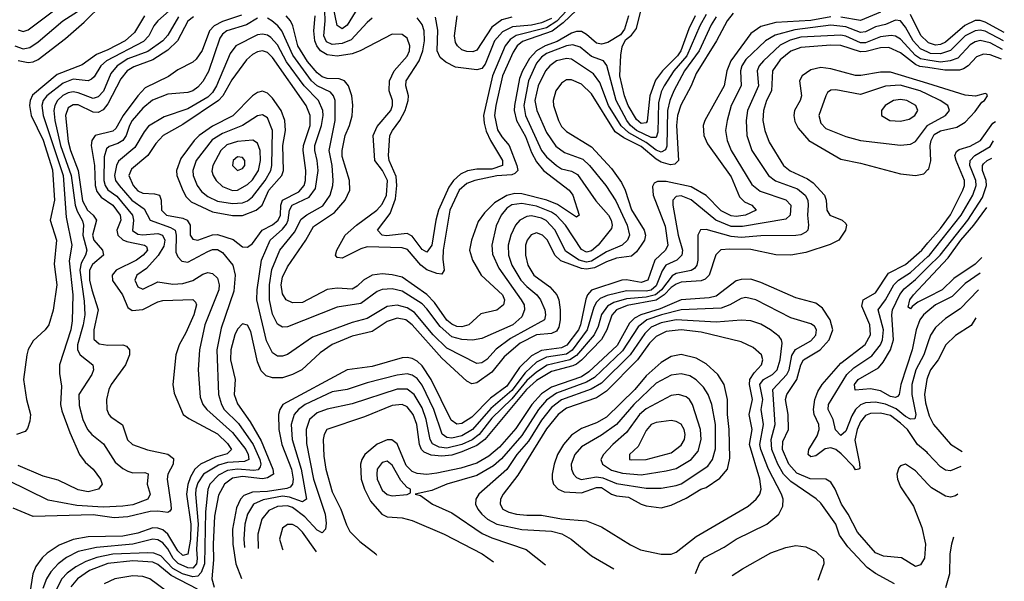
# Model space of a CAD drawing. Header units: inches. Extents: x 884549 to 1028252, y 526810 to 653624.
# Tile 664 of 1056: x 996356 to 1000306, y 560740 to 562995. Entities that reach past the tile are written whole.
import ezdxf

# ---------------------------------------------------------------- set-up
doc = ezdxf.new("R2010")
doc.units = ezdxf.units.IN
doc.header["$MEASUREMENT"] = 0
doc.layers.add('A9596', color=7, linetype='Continuous')
doc.layers.add('B0506', color=7, linetype='Continuous')

msp = doc.modelspace()

# ---------------------------------------------------------------- linework, layer by layer
at = {"layer": 'A9596', "color": 5}
for points, elevation in [([(997730, 563070.9), (997670, 562973.1), (997650, 562958.8), (997630, 562971.3), (997613.3, 563050)], 1840), ([(998588.5, 563071.5), (998511.3, 562988.7), (998470, 562962.7), (998347.9, 562932.1), (998324.2, 562915.8), (998303.2, 562890), (998252.8, 562770), (998217.2, 562610), (998219.1, 562579.1), (998227.4, 562547.4), (998244.6, 562510), (998292.9, 562430), (998293.6, 562410), (998250, 562395.2), (998190, 562394.7), (998152.2, 562387.8), (998124.7, 562375.3), (998095.9, 562350), (998077.5, 562322.5), (998035.7, 562230), (998025.1, 562190), (998010, 562089.8), (997990, 562061.8), (997970, 562072.9), (997930, 562126.5), (997910, 562137.1), (997827, 562127), (997809.8, 562130), (997791.3, 562150), (997842.8, 562217.2), (997864.2, 562275.8), (997869.1, 562330), (997866.1, 562366.1), (997838.1, 562430), (997835.4, 562450), (997841.4, 562530), (997851.1, 562550), (997881.6, 562590), (997902.1, 562630), (997915, 562670), (997916, 562690), (997905.5, 562730), (997906.2, 562750), (997958, 562830), (997973.6, 562870), (997980.2, 562910), (997978.1, 562950), (997970, 562976.3), (997950, 563002.6)], 1860), ([(996336.6, 562890), (996370, 562878.5), (996396.2, 562883.8), (996430, 562906.8), (996528.5, 562990), (996602.3, 563037.7)], 1840), ([(996350, 562831.6), (996390, 562823), (996410, 562825.8), (996430, 562835.7), (996539.8, 562920.2), (996614.7, 562985.3), (996690, 563059.5)], 1820), ([(996350, 562954.9), (996370, 562948.3), (996390, 562954.2), (996501.5, 563038.5)], 1860), ([(996955.3, 563030), (996910, 562990), (996893.8, 562970), (996873.6, 562930), (996852.4, 562907.6), (996703.4, 562830), (996680.7, 562810), (996654.4, 562765.6), (996644.1, 562755.9), (996630, 562749.9), (996570, 562755.8), (996530, 562740.7), (996464.7, 562690), (996449.8, 562670), (996444.1, 562650), (996449.3, 562610), (996530, 562370), (996542.2, 562202.2), (996564.4, 562090), (996553.7, 562026.3), (996569, 561890), (996566.2, 561786.2), (996560.4, 561750), (996515.8, 561610), (996514.9, 561574.9), (996523.3, 561523.3), (996518.8, 561450), (996524.2, 561424.2), (996557.2, 561337.2), (996595.7, 561250), (996618.2, 561218.2), (996650.8, 561190), (996679.8, 561150), (996686.7, 561130), (996672.4, 561110), (996630, 561100.2), (996590, 561107.2), (996510, 561146.2), (996450, 561163), (996350, 561205)], 1840), ([(998590, 563033.5), (998536.9, 562983.1), (998491.6, 562948.4), (998372.9, 562907.1), (998352.2, 562890), (998335.2, 562864.8), (998292.5, 562770), (998265.7, 562650), (998261.3, 562610), (998273, 562553), (998290, 562524.2), (998319.1, 562490), (998350.9, 562410), (998354.2, 562390), (998342.5, 562377.5), (998330, 562372), (998270, 562367.6), (998182.3, 562350), (998150, 562336.8), (998119.3, 562310), (998081, 562230), (998055, 562070), (998053.6, 562033.6), (998059, 561990), (998050, 561973.8), (998030, 561975.5), (997990, 561991), (997965.1, 562010), (997912.3, 562072.3), (997890, 562078.7), (997750, 562082.6), (997724.4, 562075.6), (997650, 562038.1), (997630, 562040.4), (997623.4, 562050), (997628.7, 562070), (997662.2, 562130), (997706.8, 562170), (997789.1, 562230.9), (997810, 562255.1), (997827.6, 562290), (997831.3, 562350), (997812, 562390), (997781, 562430), (997773.6, 562530), (997790, 562566.4), (997845.1, 562630), (997851.8, 562650), (997851.6, 562670), (997838.9, 562710), (997840.1, 562750), (997858.9, 562790), (997910, 562849.1), (997919.2, 562870), (997920.8, 562890), (997910, 562921.1), (997890, 562936.2), (997850, 562936.7), (997721.3, 562870), (997690, 562858.2), (997630, 562848.2), (997590, 562854), (997563.3, 562870), (997547.6, 562890), (997539.8, 562910), (997536.4, 562950), (997541.6, 563010)], 1880), ([(997770, 563001.3), (997750, 562984.3), (997685.3, 562914.7), (997650, 562899.6), (997610, 562894.9), (997586.2, 562906.2), (997576, 562930), (997581.3, 562990), (997579.8, 563030)], 1860), ([(999065.8, 563010), (999041, 562959), (999009.2, 562870), (998995.1, 562850), (998934.9, 562790), (998907.2, 562752.8), (998883.7, 562690), (998872.8, 562587.2), (998870, 562581), (998850, 562578.6), (998830, 562594.2), (998797.3, 562650), (998782.6, 562690), (998763.3, 562770), (998767.4, 562852.6), (998773.5, 562886.5), (998786.3, 562913.7), (998810, 562933.6), (998830, 562959.5), (998850, 563035.5)], 1920), ([(999810, 563024.9), (999730, 562992.2), (999650, 563005)], 2020), ([(996993.1, 563006.9), (996950, 562933.1), (996929.7, 562910), (996870, 562867.7), (996790, 562837.3), (996746.4, 562810), (996721.4, 562778.6), (996691.5, 562708.5), (996670, 562685.2), (996650, 562679.3), (996590, 562701.5), (996570, 562704.8), (996550, 562701.1), (996529.3, 562690.7), (996506.9, 562670), (996496.5, 562650), (996493.3, 562630), (996497, 562590), (996518.8, 562490), (996561.9, 562370), (996578.3, 562250), (996585.9, 562225.9), (996607.6, 562187.6), (996611.1, 562170), (996609, 562130), (996624.8, 562070), (996619.9, 562050), (996601.8, 562018.2), (996596.4, 561990), (996614.6, 561865.4), (996617, 561810), (996610.3, 561770), (996587.4, 561690), (996587.5, 561670), (996598.7, 561650), (996649.4, 561610), (996652, 561590), (996645, 561570), (996593.3, 561490), (996593.8, 561446.2), (996608.9, 561390), (996627.8, 561350), (996645, 561330), (996692, 561292), (996739.3, 561219.3), (996770, 561192.6), (996790, 561182.4), (996810, 561176.3), (996857.4, 561177.4), (996871.2, 561171.2), (996866.9, 561130), (996878.9, 561090), (996870.2, 561070), (996810, 561047.8), (996770, 561041.6), (996690, 561038), (996585.3, 561045.3), (996470, 561066), (996310, 561145.6)], 1860), ([(997053.4, 563006.6), (997030, 562989.2), (996988.5, 562910), (996950, 562872.7), (996890, 562833.4), (996814.1, 562805.9), (996787.2, 562790), (996762.2, 562757.8), (996710, 562656.6), (996690, 562633), (996670, 562623.1), (996650, 562624.3), (996590, 562652.8), (996570, 562653.8), (996550, 562640.7), (996540.1, 562610), (996550, 562506.4), (996559.1, 562470), (996589.9, 562390), (996607.6, 562267.6), (996627.2, 562230), (996650.8, 562210), (996664.4, 562190), (996647.7, 562130), (996653.3, 562110), (996688.6, 562070), (996692, 562050), (996647.6, 562012.4), (996635.4, 561990), (996636.4, 561950), (996644.9, 561910), (996670.6, 561830), (996653, 561750), (996653.1, 561713.1), (996674.3, 561694.3), (996710, 561688.2), (996769.5, 561689.5), (996784.7, 561684.7), (996796.9, 561670), (996796.8, 561650), (996780.9, 561610), (996722.7, 561530), (996713.3, 561510), (996704.3, 561470), (996705.5, 561430), (996712.8, 561410), (996721.2, 561401.2), (996767.9, 561367.9), (996788.5, 561308.5), (996807.9, 561290), (996867.9, 561267.9), (996950, 561250.4), (996973.3, 561233.3), (996971.5, 561210), (996950.8, 561170), (996947.7, 561150), (996962.2, 561050), (996963.2, 561030), (996958.2, 561021.8), (996950, 561016.8), (996910, 561022.3), (996878.8, 561021.2), (996790, 560999.4), (996734.7, 560994.7), (996650, 561007.5), (996410, 561000.4), (996330, 561034.3)], 1880), ([(996856.1, 563010), (996816.4, 562943.6), (996779.3, 562910), (996710, 562874), (996664.2, 562855.8), (996606.2, 562813.8), (996505.5, 562774.5), (996407.4, 562692.6), (996397.2, 562670), (996394.8, 562650), (996401.3, 562610), (996450, 562511.5), (996487.8, 562392.2), (996494.8, 562270), (996478.2, 562190), (996503, 562110), (996493.6, 562013.6), (996504.3, 561930), (996490, 561829.2), (996472.2, 561770), (996458, 561750), (996410, 561706.2), (996390, 561671.2), (996384.2, 561650), (996370.7, 561550.7), (996383.2, 561470), (996399, 561410), (996396.5, 561383.5), (996386.7, 561353.3), (996378, 561342), (996342.8, 561330)], 1820), ([(997246.2, 563013.8), (997170, 562988.3), (997136.2, 562970), (997116.8, 562950), (997088.2, 562871.8), (997063.3, 562836.7), (997050, 562824.7), (996990, 562793.9), (996952.5, 562767.5), (996859, 562721), (996830, 562689.6), (996770.8, 562610), (996741.9, 562558.1), (996730, 562547.3), (996658.9, 562530), (996645.3, 562510), (996643.1, 562490), (996655.5, 562410), (996659.1, 562330), (996665.4, 562305.4), (996682.1, 562282.1), (996730, 562251.1), (996758.8, 562210), (996761.4, 562190), (996746.1, 562150), (996749.2, 562130), (996770, 562111.2), (996785.1, 562105.1), (996856.5, 562090), (996863.9, 562083.9), (996868, 562070), (996851.6, 562050), (996824.1, 562030), (996743.1, 561990), (996726.5, 561970), (996727.5, 561947.5), (996768.2, 561890), (996790, 561839.4), (996807.4, 561827.4), (996850, 561831.7), (996910, 561862.7), (996930, 561867.4), (997050, 561871.2), (997060.7, 561860.7), (997064.5, 561850), (997054.7, 561810), (997022.6, 561737.4), (996996, 561690), (996981.9, 561650), (996970.7, 561530.7), (996975.4, 561495.4), (997011, 561410), (997033.9, 561393.9), (997150, 561333), (997190, 561293.9), (997206, 561270), (997188, 561252), (997141.6, 561238.4), (997080.9, 561210), (997058, 561190), (997040.7, 561159.3), (997030.5, 561129.5), (997025.4, 561090), (997042.5, 560970), (997041.5, 560910), (997030, 560849.9), (997010, 560843.7), (996990, 560862.1), (996950.8, 560930), (996930, 560947.1), (996910, 560954.1), (996890, 560954.5), (996830, 560933.6), (996770, 560921.3), (996630, 560918.5), (996570, 560907.8), (996514.1, 560885.9), (996466.4, 560853.6), (996445.8, 560834.2), (996420.8, 560799.2), (996409.1, 560770.9), (996389.4, 560650.6)], 1920), ([(997310, 563001.4), (997265.2, 562974.8), (997186.5, 562950), (997170, 562936.9), (997159.2, 562920.8), (997113.2, 562786.8), (997090, 562746.8), (997070, 562724.6), (997050.1, 562710), (997030, 562703.1), (996950, 562696.7), (996888.4, 562671.6), (996850, 562639.5), (996807.3, 562590), (996795.8, 562570), (996782.6, 562530), (996769.6, 562510.4), (996750, 562497.6), (996714.4, 562485.6), (996704, 562476), (996695, 562445), (996694, 562350), (996698.3, 562330), (996710, 562311.5), (996746.1, 562286.1), (996809, 562210), (996812.8, 562190), (996809, 562149), (996830, 562134.4), (996850, 562131.1), (996910, 562137.1), (996929.4, 562129.4), (996938.7, 562110), (996933.9, 562086.1), (996912, 562048), (996864.1, 561995.9), (996826.3, 561970), (996818.3, 561950), (996830, 561923), (996850, 561913), (996910, 561942.2), (996970, 561933.4), (997010, 561936.1), (997050, 561947.8), (997090, 561973.6), (997110, 561980.3), (997130, 561976.6), (997150, 561957.1), (997156.4, 561930), (997154.3, 561910), (997099.1, 561770), (997077.4, 561670), (997071.4, 561590), (997079.8, 561479.8), (997090.5, 561450), (997106.7, 561430), (997210, 561338.3), (997262.6, 561270), (997273, 561250), (997274.5, 561230), (997258.3, 561221.7), (997190, 561217.9), (997152.8, 561207.2), (997092.8, 561170), (997070, 561135.6), (997062.3, 561110), (997061.7, 561090), (997071.7, 560970), (997065.5, 560870), (997067.3, 560830), (997064.6, 560810), (997050, 560793.7), (997030, 560793.8), (996991.7, 560811.7), (996971.8, 560831.8), (996950, 560870.6), (996930, 560895.4), (996910, 560907.3), (996890, 560909.6), (996810.2, 560889.8), (996663.7, 560876.3), (996590, 560859.7), (996543.8, 560836.2), (996510, 560809.9), (996481, 560779), (996463.1, 560750), (996448.8, 560711.2)], 1940), ([(999150, 563006.6), (999130, 562974.1), (999082.2, 562870), (999023.2, 562790), (998981, 562710), (998964.4, 562670), (998955.5, 562630), (998952.9, 562487.1), (998947.3, 562472.7), (998930, 562463.5), (998910, 562471.3), (998870, 562502.4), (998800.5, 562540.5), (998769.3, 562569.3), (998718.9, 562650), (998682.9, 562742.9), (998657.8, 562777.8), (998570, 562836.2), (998550, 562839.6), (998509.6, 562830), (998482.7, 562810), (998465.4, 562790), (998436.2, 562730), (998422.9, 562670), (998430.1, 562630), (998470, 562542.1), (998507.5, 562487.5), (998542.3, 562462.3), (998615.1, 562435.1), (998642.1, 562410), (998707.8, 562330), (998747.4, 562267.4), (998793.8, 562170), (998801.9, 562130), (998794.8, 562110), (998772.5, 562090), (998710, 562063.4), (998650, 562025.2), (998630, 562021.6), (998600.1, 562030), (998545.9, 562065.9), (998504.2, 562150), (998468.7, 562188.7), (998450, 562198.2), (998410, 562207), (998390, 562204.3), (998362.9, 562190), (998345.8, 562170), (998326.6, 562130), (998316.3, 562090), (998317.3, 562050), (998330.7, 562010), (998366.9, 561950), (998390, 561923.7), (998430.5, 561890), (998446, 561870), (998462.6, 561830), (998466, 561810), (998462.1, 561790), (998324.7, 561715.3), (998267.7, 561672.3), (998230, 561630.3), (998210, 561616.9), (998190, 561614.2), (998070, 561676.2), (998015.4, 561730), (997939.5, 561819.5), (997910, 561838.6), (997870, 561848.7), (997830, 561844.2), (997750, 561795.2), (997690, 561779.4), (997530, 561721), (997430, 561650.4), (997410, 561644.1), (997390, 561644.3), (997370, 561657.9), (997345.5, 561705.5), (997307.9, 561870), (997308.5, 561910), (997325.6, 562030), (997361.2, 562110), (997410, 562153.5), (997426.1, 562173.9), (997433.4, 562190), (997438.3, 562230), (997448.4, 562250), (997517.6, 562282.4), (997542.8, 562317.2), (997553.9, 562390), (997550, 562430), (997539.8, 562470), (997540.5, 562490), (997567.3, 562570), (997573.3, 562610), (997571.8, 562630), (997554.1, 562670), (997496.9, 562730), (997426.4, 562826.4), (997390, 562893.7), (997363.2, 562923.2), (997350, 562932.4), (997330, 562937.5), (997310, 562934.3), (997223.5, 562890), (997200.6, 562859.4), (997145.6, 562730), (997130, 562702.8), (997110, 562684.2), (997030, 562637.5), (996935.3, 562604.7), (996872.6, 562567.4), (996854.6, 562545.4), (996817.8, 562482.2), (996752.5, 562427.5), (996743.5, 562410), (996736.7, 562370), (996740.6, 562350), (996754.6, 562330), (996805.7, 562270), (996855.3, 562235.3), (996878.9, 562190), (996960.9, 562160.9), (996979.3, 562150), (996984.1, 562130), (996982.3, 562062.3), (996990, 562042.6), (997005.9, 562025.9), (997030, 562021.2), (997110, 562065), (997130, 562072), (997150, 562071.9), (997170, 562059.8), (997211, 562010), (997220.9, 561970), (997215.2, 561904.8), (997163.6, 561756.4), (997147, 561670), (997153.5, 561490), (997165.2, 561450), (997176.8, 561430), (997233.8, 561373.8), (997292.7, 561290), (997318.8, 561230), (997323.5, 561210), (997320.7, 561199.3), (997312.6, 561187.4), (997295.3, 561184.7), (997230, 561191.2), (997190, 561185.6), (997153.4, 561166.6), (997118.8, 561130), (997110.8, 561109.2), (997101.2, 561018.7), (997097.4, 560810), (997084.5, 560775.5), (997070, 560761.5), (997050, 560758), (997008.6, 560770), (996970, 560791.3), (996922.5, 560842.5), (996893.8, 560853.8), (996870, 560855.2), (996730, 560849.6), (996664.7, 560835.3), (996620.6, 560819.4), (996581.4, 560798.6), (996546.8, 560773.2), (996525.4, 560750), (996492.4, 560687.6)], 1960), ([(999219.1, 563020.9), (999193.8, 562990), (999151.4, 562910), (999070, 562778.5), (999050.4, 562729.6), (999008, 562652), (998995.7, 562610), (998990.5, 562570), (998999.1, 562430), (998984.7, 562415.3), (998967.3, 562412.7), (998930, 562423.5), (998910, 562435.2), (998850, 562485.4), (998780.3, 562520.3), (998745.3, 562545.3), (998650, 562696.9), (998610, 562736.2), (998570, 562753.2), (998550, 562753), (998530, 562740.7), (998507.3, 562710), (998496.1, 562670), (998498, 562650), (998517.4, 562590), (998530, 562566.8), (998550, 562545.9), (998650, 562484.9), (998730, 562397.8), (998770, 562341.7), (998785.4, 562310), (998811.1, 562231.1), (998861, 562150), (998866.6, 562130), (998862.6, 562110), (998849.5, 562090), (998830, 562063.6), (998810, 562046.3), (998750, 562037), (998710, 562022.8), (998661.7, 561998.3), (998630, 561993.3), (998610, 561996.7), (998527.6, 562027.6), (998502.3, 562050), (998473.3, 562110), (998453.6, 562130), (998430, 562138.8), (998408.2, 562131.8), (998391.5, 562110), (998385.6, 562090), (998385.1, 562050), (998395, 562010), (998418.1, 561970), (998482.8, 561922.8), (998511.6, 561890), (998519.1, 561870), (998523.8, 561830), (998524.3, 561790), (998518.8, 561761.2), (998510, 561745), (998490, 561735), (998430, 561729.2), (998363.2, 561696.8), (998299.1, 561640.9), (998250, 561579.6), (998190, 561536.5), (998170, 561533.3), (998150, 561543.9), (998050, 561635.9), (997930, 561770.6), (997904.7, 561790), (997870, 561796.4), (997830, 561783.1), (997770, 561743.7), (997690, 561724.4), (997609.2, 561690.8), (997561.8, 561658.2), (997487.2, 561590), (997450.7, 561570), (997410, 561557.7), (997370, 561556.9), (997344.7, 561564.7), (997324.7, 561584.7), (997310, 561621.5), (997282.6, 561742.6), (997270, 561769.1), (997250, 561773.6), (997230, 561752), (997219, 561730), (997202.5, 561670), (997202.1, 561630), (997220.1, 561550), (997215.8, 561490), (997230, 561452.8), (997280.9, 561380.9), (997324.3, 561304.3), (997372, 561190), (997374.4, 561170), (997350, 561155.6), (997330, 561152.1), (997250, 561161), (997210, 561154.5), (997177.9, 561130), (997153.7, 561086.3), (997137.5, 561002.5), (997131.8, 560890), (997134, 560826), (997127.3, 560750), (997136.4, 560716.4)], 1980), ([(999610, 563006), (999530, 562991.3), (999390, 562984.2), (999330, 562967.4), (999290, 562939.1), (999209.8, 562830), (999193.3, 562790), (999182.7, 562730), (999104.7, 562590), (999097.7, 562570), (999101.3, 562530), (999116.1, 562496.1), (999210, 562364.7), (999243.6, 562283.6), (999264.2, 562264.2), (999293.4, 562250), (999311, 562230), (999267.9, 562210), (999230, 562205.2), (999210, 562207.3), (999170, 562227.2), (999109.6, 562289.6), (999050, 562324.7), (998950, 562345.9), (998914.6, 562345.4), (998901.6, 562338.4), (998894.2, 562325.8), (998897, 562290), (998945.6, 562165.6), (998955.8, 562090), (998947.3, 562070), (998903.9, 562030), (998875.5, 561950), (998850, 561939.3), (998790, 561950.2), (998771.2, 561948.8), (998650, 561909), (998633.7, 561890), (998627.1, 561872.9), (998606.3, 561770), (998597.9, 561750), (998551.2, 561688.8), (998530, 561677.2), (998450, 561666.5), (998410, 561646), (998361.7, 561598.3), (998310, 561523.9), (998245, 561475), (998170, 561399.8), (998130, 561373.3), (998110, 561371.2), (998087.1, 561387.1), (998006.4, 561550), (997970, 561605.9), (997950, 561623.6), (997930, 561634.2), (997910, 561638.3), (997890, 561637.1), (997770, 561602.8), (997670, 561589.9), (997411.5, 561450), (997399.4, 561430), (997394.4, 561410), (997395, 561350), (997407.9, 561290), (997445.9, 561190), (997452.4, 561150), (997450.3, 561129.7), (997441.3, 561118.7), (997427.3, 561112.7), (997350, 561100.9), (997290, 561098.7), (997254.8, 561085.2), (997241.2, 561070), (997225, 561035), (997209.1, 560950), (997210.5, 560890), (997222.8, 560810), (997245.6, 560751)], 2020), ([(1000000, 562864.2), (999970, 562877.6), (999940.9, 562910), (999910, 562965.6), (999890.3, 562990), (999870, 562992.6), (999830, 562975.5), (999790, 562966.2), (999750, 562946.8), (999730, 562943.8), (999670, 562965.8), (999610, 562973), (999465.9, 562954.1), (999387.2, 562932.8), (999348.8, 562910), (999270, 562834.7), (999252.8, 562810), (999248, 562790), (999250.4, 562730), (999211.1, 562650), (999194.3, 562590), (999188.4, 562550), (999194.3, 562510), (999210.8, 562470), (999293.1, 562333.1), (999327.3, 562307.3), (999430, 562271.7), (999450, 562250.2), (999447.3, 562210), (999430, 562193.7), (999255.4, 562164.6), (999210, 562165.2), (999148.8, 562190), (999050, 562271.2), (999010, 562288.2), (998990, 562285.5), (998976.9, 562270), (998976.1, 562250), (998997.6, 562130), (999015.1, 562070), (999012.6, 562050), (998992.7, 562030), (998949, 562010), (998933.7, 561986.3), (998910, 561926.9), (998890, 561909.7), (998870, 561905.4), (998790, 561907.1), (998712.3, 561887.7), (998684.4, 561875.6), (998670, 561861.1), (998659.7, 561840.3), (998633.1, 561750), (998572.2, 561667.8), (998550, 561652.9), (998470, 561640.2), (998430, 561620), (998383.3, 561576.7), (998330, 561505.9), (998246.1, 561433.9), (998172.9, 561350), (998130, 561323.8), (998090, 561315), (998070, 561318.3), (998051.3, 561331.3), (998017.2, 561430), (997970, 561528.1), (997950, 561554.4), (997930, 561568.3), (997910, 561573.1), (997870, 561567.9), (997750, 561536.7), (997670, 561509.9), (997610, 561501.5), (997501.8, 561450), (997474.4, 561430), (997457.5, 561410), (997445.4, 561370), (997448.4, 561310), (997485.6, 561190), (997507, 561070), (997490, 561058.9), (997438.2, 561078.2), (997410, 561082.5), (997332.4, 561067.6), (997294.4, 561050), (997270, 561010.5), (997259.5, 560970), (997255.5, 560910), (997258.3, 560875.8)], 2040), ([(999110, 563015.6), (999085.3, 562970), (999033, 562850), (998980.1, 562790), (998941.3, 562730), (998930, 562705.9), (998919.3, 562660.7), (998916, 562544), (998910, 562521.7), (998890, 562522), (998830.5, 562550), (998806.7, 562570), (998791.6, 562590), (998749, 562670), (998711.6, 562811.6), (998697.8, 562830), (998650, 562847.2), (998604.2, 562884.2), (998574.8, 562894.8), (998550, 562890.4), (998470, 562858.8), (998450, 562844.1), (998430, 562821), (998397.6, 562750), (998379.1, 562650), (998385.8, 562610), (998450, 562469.7), (998470, 562445.1), (998510, 562409.7), (998530, 562396.8), (998570, 562387.1), (998593.9, 562373.9), (998667.5, 562267.5), (998718.1, 562210), (998728.8, 562190), (998732.6, 562170), (998730, 562156.9), (998676.4, 562090), (998650, 562066.9), (998630, 562062.1), (998610, 562073), (998545.4, 562170), (998510, 562209.4), (998490, 562222.9), (998430, 562246.2), (998370, 562257.7), (998330, 562252.4), (998310, 562238.2), (998287.5, 562210), (998267.6, 562167.6), (998250.7, 562090), (998253.3, 562053.3), (998278, 561998), (998368.3, 561870), (998379.7, 561850), (998380.9, 561830), (998370, 561801.5), (998335, 561770), (998210, 561714.8), (998172.2, 561707.8), (998130, 561710.5), (998090, 561722.4), (998042.9, 561762.9), (997990, 561834.2), (997970, 561854.1), (997890, 561905.1), (997850, 561914.8), (997810, 561912.3), (997790, 561904.2), (997724.3, 561855.7), (997630, 561841.1), (997430, 561761.8), (997410, 561761.1), (997390, 561772.5), (997370, 561812.8), (997358.4, 561870), (997357.6, 561930), (997367.2, 561992.8), (997400.1, 562070), (997458.2, 562141.8), (997485.4, 562194.6), (997508, 562212), (997572.4, 562247.6), (997601.2, 562290), (997612.3, 562330), (997613.1, 562350), (997608.9, 562410), (997597.1, 562470), (997621.3, 562590), (997621.8, 562670), (997615.4, 562690), (997603.5, 562703.5), (997550, 562729.7), (997527.1, 562750), (997452.1, 562852.1), (997407.5, 562950), (997391, 562971), (997367.8, 562990), (997350, 563001)], 1940), ([(998798.8, 563010), (998782.6, 562957.4), (998766.2, 562933.8), (998716.1, 562903.9), (998690, 562896.7), (998670, 562900.3), (998630, 562935.9), (998610, 562947.6), (998590, 562947.9), (998570, 562940.9), (998512.1, 562907.9), (998464.3, 562890), (998429.3, 562870), (998400.8, 562839.2), (998372.8, 562790), (998361.4, 562758.6), (998341.5, 562650), (998339.9, 562630), (998348.5, 562590), (998385.7, 562525.7), (998410, 562462.2), (998430, 562423.9), (998458, 562390), (998560.5, 562310), (998574.6, 562290), (998600.2, 562210), (998590, 562202.3), (998513, 562253), (998470.3, 562270.3), (998370, 562296.2), (998343, 562297), (998310.6, 562289.4), (998260.7, 562259.3), (998220.8, 562219.2), (998195.6, 562184.4), (998168.9, 562110), (998161.1, 562070), (998172.4, 562030), (998207.5, 561970), (998292.7, 561890), (998301.4, 561870), (998297.1, 561850), (998270, 561828.5), (998205.9, 561814.1), (998157.5, 561770), (998130, 561762), (998110, 561763.8), (998090, 561772.1), (998070, 561788.3), (998020, 561860), (997990, 561891.2), (997890, 561961.1), (997849.7, 561970.3), (997810, 561974.9), (997770, 561969.9), (997734.7, 561950), (997710, 561924.9), (997690, 561912.8), (997630, 561916.6), (997590, 561911.3), (997490, 561860.3), (997450, 561857.9), (997425.4, 561870), (997410, 561894), (997404.5, 561930), (997410, 561961.6), (997430, 562003.1), (997503.3, 562110), (997534.6, 562165.4), (997618.7, 562221.3), (997661.9, 562270), (997680.9, 562310), (997679.6, 562350), (997650, 562445.3), (997649.1, 562470), (997661.6, 562530), (997679.4, 562570), (997689.2, 562609.2), (997692.1, 562652.1), (997687.8, 562690), (997675.5, 562730), (997658.7, 562750), (997637.5, 562757.5), (997590, 562759.5), (997570, 562765.6), (997550, 562781.5), (997510, 562827.7), (997471.5, 562890), (997451.1, 562970), (997441.8, 562990), (997424.5, 563010)], 1920), ([(998490, 562999.9), (998450, 562982.1), (998410, 562973.1), (998333.6, 562966.4), (998293.1, 562946.9), (998261, 562910), (998223.5, 562816.5), (998210, 562799.3), (998190, 562793.1), (998104.2, 562804.2), (998065.2, 562825.2), (998042.9, 562842.9), (998030.3, 562870.3), (998033, 562953), (998024.6, 563004.6)], 1840), ([(998330, 563005.3), (998290, 562994.4), (998250, 562964.9), (998190, 562873.3), (998174, 562866), (998150, 562867.1), (998130, 562874.7), (998112, 562890), (998104.1, 562904.1), (998099.9, 562930), (998110.8, 563010)], 1820), ([(1000000, 562904.9), (999971.1, 562931.1), (999930, 563015.3)], 2020), ([(1000000, 562832.9), (999970, 562837.8), (999950, 562851.3), (999890, 562916.6), (999870, 562929.4), (999852.1, 562932.1), (999810, 562926.9), (999750, 562902.6), (999730, 562902.3), (999670, 562929.4), (999650, 562933.4), (999490, 562924.9), (999447, 562913), (999407.1, 562892.9), (999340.6, 562830), (999323.2, 562810), (999315.3, 562790), (999320.4, 562730), (999276.2, 562630), (999270.8, 562590), (999273.1, 562530), (999293.3, 562470), (999360.1, 562370), (999388.5, 562348.5), (999476.5, 562316.5), (999507.9, 562290), (999517.7, 562270), (999520.1, 562250), (999516.6, 562210), (999520.3, 562170), (999517.9, 562150), (999510, 562141.6), (999490, 562131.8), (999470, 562129.2), (999330, 562127.7), (999250, 562121.2), (999210, 562124.3), (999110, 562153.1), (999088.1, 562151.9), (999077, 562130), (999076.4, 562030), (999072.7, 562010), (999063.5, 561996.5), (999050, 561987.8), (998990, 561976.6), (998973.7, 561966.3), (998931, 561910), (998906.9, 561890), (998870, 561881.1), (998790, 561874.5), (998740.2, 561859.8), (998714.8, 561845.2), (998690, 561811.3), (998676.6, 561763.4), (998660.8, 561730), (998590, 561647.2), (998563.8, 561630), (998472.3, 561607.7), (998430, 561580.4), (998390, 561545.9), (998330, 561473), (998250, 561394.7), (998199.3, 561330), (998171.3, 561308.7), (998130, 561289.8), (998070, 561275), (998039, 561279), (998012.6, 561292.6), (998002.1, 561310), (997986.8, 561390), (997970, 561436.4), (997938.5, 561490), (997910, 561511.8), (997870, 561511.1), (997690, 561452.4), (997590, 561431.9), (997550, 561416.3), (997519.2, 561390), (997504.8, 561350), (997506.5, 561293.5), (997535.1, 561150), (997582, 561010), (997585.9, 560974.1), (997582.5, 560950), (997570, 560935.4), (997550, 560946.3), (997499.3, 560999.3), (997450, 561036.7), (997430, 561043.3), (997390, 561040.5), (997355.2, 561024.8), (997327.5, 560990), (997311.4, 560930), (997312.8, 560872.7)], 2060), ([(1000000, 562802.6), (999967.5, 562807.5), (999950, 562815.3), (999890, 562862.6), (999843, 562883), (999810, 562882.1), (999752.8, 562867.2), (999730, 562866.1), (999650, 562891.1), (999610, 562892.6), (999490, 562884), (999450, 562868.7), (999406.6, 562833.4), (999376.1, 562790), (999372.3, 562710), (999352.7, 562670), (999340.7, 562630), (999337.7, 562590), (999345.6, 562550), (999362.9, 562502.9), (999420.1, 562410), (999447.9, 562387.9), (999516.3, 562356.3), (999539.6, 562339.6), (999584.5, 562290), (999591.1, 562270), (999594, 562230), (999606.1, 562210), (999656.5, 562190), (999670, 562177.4), (999673.6, 562170), (999669.5, 562150), (999643, 562110), (999608, 562092), (999510, 562059.9), (999450, 562049.9), (999390, 562051.5), (999290, 562072.3), (999205.6, 562074.4), (999169.5, 562070.5), (999148.4, 562051.6), (999122.7, 561970), (999106.7, 561953.3), (999090, 561947), (999010, 561941.2), (998990, 561933.9), (998970, 561919.5), (998942, 561890), (998910, 561869.1), (998792.8, 561847.2), (998750.3, 561829.7), (998731.7, 561808.3), (998711.9, 561750), (998690, 561710.8), (998610, 561628.8), (998590, 561611.7), (998574.6, 561605.4), (998490, 561582), (998430, 561546), (998389.1, 561510.9), (998222.4, 561310), (998190, 561286.2), (998130, 561259.7), (998090, 561247), (998050, 561243.3), (998006.6, 561246.6), (997978.5, 561258.5), (997967.4, 561270), (997959.4, 561290), (997949.1, 561370), (997934.2, 561410), (997910, 561440.7), (997890, 561450.3), (997850, 561446.6), (997739.5, 561400.5), (997587.6, 561350), (997576.8, 561330), (997574, 561310), (997576.7, 561243.3), (997583.6, 561190), (997610, 561099.3), (997644.7, 561030), (997666.8, 560966.8), (997680.5, 560940.5), (997720.4, 560900.4), (997785.2, 560850), (997788, 560845.4)], 2080), ([(1000000, 562738.8), (999850, 562785), (999810, 562784.5), (999730.6, 562770.6), (999710, 562771.2), (999610, 562797.9), (999570, 562802.8), (999530, 562793.8), (999495.1, 562770), (999485, 562750), (999492.3, 562690), (999487, 562670), (999464.9, 562630), (999462.5, 562610), (999466.6, 562586.6), (999479.1, 562559.1), (999522.8, 562510), (999650, 562434.6), (999730, 562418.5), (999890, 562375.8), (999950, 562369.4), (999983.1, 562376.9), (1000000, 562393.6)], 2120), ([(1000000, 562694.3), (999968.2, 562710), (999888, 562732), (999830, 562728.7), (999730, 562695.1), (999630, 562713.5), (999610, 562712.2), (999597.3, 562702.7), (999590.1, 562689.9), (999561.7, 562610), (999570, 562579.5), (999590, 562558), (999670, 562526.4), (999730, 562510.6), (999890, 562491.1), (999930, 562494.7), (999950, 562506.3), (999997.9, 562570), (1000000, 562571.1)], 2140), ([(1000000, 561253.3), (999996.8, 561256.8), (999958.7, 561290), (999917.4, 561350), (999890, 561375.1), (999850, 561406.3), (999810, 561415.4), (999770, 561414.2), (999750, 561405.6), (999730, 561381.2), (999716, 561350), (999707, 561307), (999726.1, 561213.9), (999727.1, 561192.9), (999722.8, 561190), (999710, 561187.3), (999701.8, 561201.8), (999652.2, 561252.2), (999630, 561269.5), (999610, 561276.3), (999588.2, 561271.8), (999550, 561244.5), (999530, 561239.7), (999519.2, 561250), (999522.1, 561270), (999555, 561325), (999563.4, 561350), (999561.8, 561370), (999543.8, 561410), (999540.9, 561430), (999545.7, 561470), (999557.8, 561502.2), (999575.4, 561530), (999650, 561616.4), (999748.4, 561691.6), (999769.6, 561730), (999767.3, 561770), (999734.5, 561845.5), (999740.4, 561870), (999790, 561898.8), (999842.3, 561977.7), (999910, 562011.7), (999975.5, 562070), (1000000, 562098.6)], 2080), ([(1000000, 561697.8), (999983.4, 561650), (999952, 561590), (999935.6, 561530), (999935.4, 561490), (999951.5, 561410), (999947, 561393), (999930, 561391.5), (999910, 561402), (999873, 561433), (999830, 561452), (999790, 561460.2), (999750, 561457.3), (999730, 561448.5), (999709.9, 561430.1), (999694.7, 561405.3), (999670, 561343), (999650, 561325.4), (999628.7, 561348.7), (999619.2, 561390), (999599.4, 561430), (999600.8, 561450), (999674.1, 561570), (999703, 561597), (999774.5, 561645.5), (999809.7, 561690), (999818.3, 561710), (999822.3, 561750), (999800.9, 561830), (999830, 561870.9), (999863.3, 561930), (999881.9, 561950), (999930, 561980.3), (1000000, 562044.6)], 2060), ([(1000000, 561824.4), (999982.6, 561810), (999968, 561790), (999952.8, 561750), (999936.9, 561670), (999891.1, 561530), (999884, 561490), (999878.1, 561481.9), (999870, 561478.2), (999850, 561482.9), (999810, 561504.8), (999770, 561513.6), (999708.1, 561508.1), (999705.5, 561530), (999720.4, 561550), (999802.3, 561597.7), (999820.4, 561619.6), (999849.5, 561670), (999861.4, 561710), (999854.7, 561810), (999857.6, 561830), (999887.9, 561892.1), (999905.3, 561914.7), (999950, 561952.1), (1000000, 562001.4)], 2040), ([(1000000, 561130.9), (999950, 561184.2), (999910, 561210.4), (999890, 561204.5), (999883.9, 561196.1), (999875.8, 561170), (999877.4, 561150), (999890, 561119), (999942, 561042), (999975.8, 560955.8), (999990.5, 560890), (999986.3, 560833.7), (999970, 560806.2), (999950, 560800.2), (999894.5, 560834.5), (999821.3, 560841.3), (999790, 560854.5), (999717, 560937), (999679.7, 561010), (999653.1, 561050), (999628.2, 561110), (999610, 561137.7), (999590, 561149.9), (999527.9, 561152.1), (999474.2, 561174.2), (999442.5, 561210), (999416.6, 561270), (999418.3, 561301.7), (999440.1, 561350), (999438.7, 561410), (999428.9, 561470), (999433.3, 561490), (999474.1, 561550), (999490.7, 561610), (999500.6, 561630), (999568, 561670), (999603.9, 561710), (999617.8, 561750), (999607.5, 561790), (999577.4, 561837.4), (999550, 561856.7), (999470, 561878.8), (999330, 561940.3), (999290, 561952.9), (999250, 561952.6), (999230, 561946.1), (999150, 561885.2), (999121.7, 561878.3), (999010, 561870), (998926.1, 561833.9), (998847.4, 561810), (998822.8, 561797.2), (998803.1, 561776.9), (998752.5, 561687.5), (998639.3, 561580.7), (998610, 561561.3), (998490, 561519.4), (998450, 561492.4), (998411.2, 561450), (998346.5, 561353.5), (998280.6, 561279.4), (998237.6, 561242.4), (998190, 561214.9), (998125.6, 561194.4), (998030, 561174.9), (997990, 561169.2), (997950, 561173), (997930, 561181.8), (997905.9, 561205.9), (997870, 561292.8), (997848.8, 561308.8), (997830, 561308.5), (997790, 561291.3), (997740.9, 561250), (997728.4, 561230), (997722.6, 561210), (997725.4, 561150), (997739, 561110), (997762.7, 561062.7), (997808.2, 561010), (997830, 560998.9), (997890, 560995), (997930, 560985.1), (998059.1, 560930), (998211.2, 560850), (998256.7, 560818.5)], 2120), ([(1000000, 561881.1), (999959.3, 561860.7), (999936.2, 561843.8), (999930, 561833.8), (999921.1, 561841.1), (999926.8, 561870), (999942.1, 561890), (1000000, 561951.6)], 2020), ([(999865.3, 560730), (999790, 560772.2), (999756.3, 560796.3), (999678.1, 560878.1), (999645.5, 560925.5), (999629.9, 560970), (999570, 561053.6), (999551.3, 561071.3), (999450, 561141.2), (999420.9, 561170), (999397.1, 561210), (999373.4, 561270), (999371.5, 561310), (999387.7, 561370), (999377.9, 561510), (999434.2, 561570), (999442.6, 561590), (999453.6, 561646.4), (999469, 561671), (999530, 561705.2), (999550, 561728.9), (999552.3, 561750), (999544.4, 561764.4), (999530, 561774.6), (999450, 561798.5), (999310, 561870.3), (999270, 561879.7), (999250, 561875.4), (999205.1, 561850), (999170, 561836.7), (999010, 561830.2), (998930.5, 561810.5), (998871.8, 561790), (998837.7, 561762.3), (998774.8, 561665.2), (998661.6, 561558.4), (998630, 561539.6), (998510, 561495.7), (998470, 561466.9), (998437.1, 561430), (998370, 561325.6), (998288.4, 561231.6), (998256.3, 561203.7), (998190, 561165.7), (998070.2, 561130), (998010, 561104.6), (997942, 561090), (997964.4, 561084.4), (998012, 561050), (998090, 561015.5), (998211.9, 560931.9), (998250, 560914.7), (998387.8, 560867.8), (998465, 560806.5)], 2140), ([(998990, 561790), (998930, 561778.6), (998890, 561761.1), (998864.6, 561735.4), (998805.7, 561650), (998690, 561535.8), (998648.5, 561511.5), (998530, 561468.9), (998490, 561437.5), (998450, 561386.9), (998396.9, 561303.1), (998350.9, 561250), (998310.5, 561189.5), (998198.1, 561090), (998185.8, 561070), (998185.2, 561050), (998193.8, 561030), (998210, 561010), (998232.7, 560990), (998269.6, 560969.6), (998370, 560948.5), (998490, 560941.2), (998530.8, 560930.8), (998568.8, 560910), (998650, 560843.2), (998740, 560790.7)], 2160), ([(999067.5, 560771.9), (999085.4, 560814.6), (999103.6, 560836.4), (999182.5, 560877.5), (999230.9, 560910), (999354, 560970), (999401.5, 561010), (999418.4, 561041.6), (999419.2, 561070), (999413.1, 561090), (999360, 561190), (999329.1, 561270), (999325.8, 561290), (999340.5, 561370), (999331.4, 561430), (999338.1, 561470), (999325.6, 561530), (999339.7, 561550), (999376.1, 561570), (999395.1, 561590), (999407.4, 561630), (999415.8, 561695.8), (999412.7, 561710), (999402.8, 561722.8), (999368.3, 561750), (999330, 561773.2), (999290, 561786.6), (999250, 561789), (999150, 561781.2), (998990, 561790)], 2160), ([(1000000, 561562.4), (999995.4, 561550), (999985.8, 561490), (999990, 561456.9), (1000000, 561422.8)], 2080), ([(997546.9, 560859.2), (997490, 560937.3), (997470, 560957.1), (997450, 560968.5), (997430, 560968.9), (997410, 560953.3), (997398.7, 560910), (997410.9, 560870), (997413, 560866.9)], 2080), ([(999214.1, 560763.5), (999255.6, 560790), (999370, 560854.6), (999430, 560876), (999470, 560883.5), (999510, 560879.1), (999550, 560859.5), (999580.4, 560830), (999582.4, 560810), (999558.3, 560743.7)], 2140), ([(997069, 560709), (996963.4, 560763.4), (996910, 560807.8), (996890, 560817.6), (996810, 560822.6), (996710, 560811.7), (996636.2, 560783.8), (996587.3, 560750), (996561.5, 560718.5)], 1980), ([(997011.7, 560651.7), (996877.5, 560750), (996850, 560760), (996810, 560762.8), (996737.6, 560750), (996694.2, 560730)], 2020)]:
    msp.add_lwpolyline(points, dxfattribs=dict(at, elevation=elevation))
for points, elevation in [([(997330, 562869.6), (997310, 562866.5), (997290, 562855.8), (997266.4, 562833.6), (997206.9, 562753.1), (997170.5, 562690), (997153.6, 562670), (997010, 562574.2), (996931.4, 562530), (996901.6, 562498.4), (996869.6, 562450), (996804.6, 562395.4), (996794, 562370), (996810.4, 562330), (996830, 562308.6), (996850, 562298.4), (996896.2, 562296.2), (996917, 562290), (996923.4, 562270), (996924.4, 562230), (996944.2, 562210), (997010, 562198.6), (997027.1, 562190), (997039.5, 562170), (997040.1, 562130), (997050, 562114.4), (997070.1, 562110.1), (997130, 562130.8), (997150, 562132.9), (997212, 562112), (997250, 562083.8), (997270, 562082.1), (997290, 562096.6), (997329.3, 562150), (997370, 562171.8), (997393.3, 562190), (997402.4, 562210), (997403.9, 562250), (997410, 562270.8), (997475.6, 562304.4), (997496.9, 562330), (997502.2, 562350), (997503.6, 562390), (997492.9, 562470), (997494.2, 562490), (997520.7, 562570), (997520.6, 562610), (997505.1, 562650), (997370, 562842.8), (997350, 562862.7)], 1980), ([(997330, 562707.9), (997310, 562703), (997289.6, 562690), (997210.6, 562609.4), (997130, 562567.7), (997076.1, 562530), (997055.7, 562510), (997002.8, 562437.2), (996985, 562390), (996986.8, 562370), (997010, 562308.8), (997023.7, 562283.7), (997044.2, 562264.2), (997130, 562223.6), (997210, 562208.3), (997250, 562209.6), (997305, 562230), (997328.6, 562250), (997355.9, 562310), (997408.2, 562370), (997414.3, 562390), (997411.7, 562490), (997421.9, 562550), (997419.9, 562590), (997404.9, 562630), (997370, 562680.4), (997350, 562700.3)], 2020), ([(999890, 562674.4), (999862, 562670), (999828.8, 562650), (999813.7, 562630), (999813.8, 562610), (999846.7, 562590), (999890, 562587.8), (999924.4, 562595.6), (999947.4, 562610), (999959.1, 562630), (999951.3, 562650), (999916, 562670)], 2160), ([(997330, 562613.5), (997310, 562609.3), (997250, 562570), (997170, 562538.8), (997127.8, 562512.2), (997064.3, 562430), (997050.7, 562390), (997052.1, 562370), (997067.2, 562330), (997085.1, 562305.1), (997110, 562285.1), (997150, 562267), (997210, 562256.6), (997250, 562260.2), (997270, 562268.4), (997290, 562283.4), (997341.1, 562350), (997363.4, 562390), (997368, 562410), (997369.9, 562550), (997350, 562601)], 2040), ([(997291.2, 562511.2), (997230, 562506.5), (997187.2, 562492.8), (997163.4, 562470), (997130.1, 562410), (997127.2, 562387.2), (997131.5, 562370), (997143.9, 562350), (997170, 562325.5), (997210, 562309.2), (997230, 562310.4), (997270, 562333.8), (997290, 562352), (997313.7, 562390), (997322.2, 562430), (997321, 562470), (997310, 562499.9)], 2060), ([(997230, 562444.2), (997212.5, 562430), (997210.2, 562410), (997230, 562389.6), (997250, 562397.1), (997258.6, 562410), (997259.3, 562430), (997250, 562441.2)], 2080), ([(999010, 561749.3), (998950, 561742.6), (998910, 561722.5), (998883.2, 561696.8), (998834, 561630), (998710, 561503.7), (998670, 561476.9), (998550, 561435.6), (998516.5, 561410), (998470, 561352.6), (998354.2, 561165.8), (998295.7, 561090), (998285.6, 561070), (998284.1, 561050), (998293.8, 561030), (998317.8, 561017.8), (998348.5, 561010), (998390, 561005.3), (998450, 561006.2), (998530, 560990.8), (998630, 560982.5), (998690, 560958.4), (998806.3, 560886.3), (998847.1, 560867.1), (998930, 560849.5), (998970, 560849.5), (998990, 560856.8), (999070, 560920.1), (999278.4, 561041.6), (999311.2, 561070), (999324.9, 561090), (999330.7, 561110), (999325.8, 561150), (999284, 561290), (999294.7, 561350), (999282.9, 561410), (999295.6, 561470), (999284.7, 561530), (999285.7, 561550), (999302.4, 561577.6), (999332.7, 561610), (999337.7, 561630), (999331.6, 561650), (999298.6, 561678.6), (999250, 561701.1), (999090, 561740.6)], 2180), ([(999010, 561650.5), (998970, 561643.5), (998930, 561619.3), (998870, 561565.8), (998823.7, 561510), (998710, 561399), (998670, 561376.6), (998610, 561353.9), (998570, 561326.8), (998537.6, 561290), (998514.3, 561250), (998499.7, 561210), (998492.9, 561170), (998492.3, 561150), (998497.8, 561130), (998516.3, 561110), (998540, 561100), (998610, 561095.9), (998670, 561117.4), (998690, 561116.5), (998730.4, 561090.4), (998750, 561083.3), (998798.3, 561078.3), (998850, 561049.6), (998870, 561043.4), (998930, 561035), (998970, 561045.4), (999030, 561074), (999089.1, 561110), (999110, 561116.6), (999165.6, 561154.4), (999196.3, 561190), (999205.2, 561234.8), (999203.1, 561350), (999195.2, 561410), (999196.3, 561470), (999182, 561530), (999156.4, 561570), (999110, 561613.1), (999070, 561636.1)], 2220), ([(999010, 561572.7), (998970, 561567.4), (998910, 561536.2), (998820.1, 561450), (998750, 561369.3), (998690, 561326.8), (998610, 561280.6), (998583.3, 561250), (998568.3, 561210), (998569.3, 561190), (998577.5, 561170), (998590, 561156.8), (998608.8, 561148.8), (998670, 561159.7), (998695.3, 561155.3), (998750, 561133.5), (998870, 561114.7), (998930, 561114.6), (998990, 561124.6), (999010, 561131.7), (999116.8, 561203.2), (999136.2, 561230), (999147.4, 561272.6), (999147.7, 561370), (999132.8, 561450), (999118.3, 561490), (999099.5, 561519.5), (999070, 561549), (999045, 561565)], 2240), ([(998999, 561490), (998970, 561486.9), (998870, 561432.6), (998842.6, 561410), (998790, 561337.2), (998735.2, 561290), (998697.7, 561250), (998688.1, 561230), (998694.2, 561210), (998730, 561186.6), (998774, 561174), (998850, 561168.3), (998950, 561183.3), (998990, 561193.6), (999049.9, 561230), (999077.6, 561262.4), (999090.2, 561309.8), (999087.5, 561350), (999055.5, 561450), (999043.9, 561470), (999030, 561481.1)], 2260), ([(998970, 561385.8), (998910, 561378), (998889.5, 561370), (998870, 561346), (998837.9, 561282.1), (998802.6, 561250), (998803.2, 561230), (998810, 561227.4), (998870, 561229.1), (998970, 561256.5), (999010, 561286.4), (999023.3, 561310), (999026.2, 561330), (999021.9, 561350), (999010, 561370.9), (998990, 561382)], 2280), ([(997830, 561222.7), (997810, 561217.2), (997790.1, 561190), (997788.1, 561170), (997790.6, 561150), (997810, 561106.1), (997830, 561088.6), (997850, 561083.9), (997910, 561089.4), (997924, 561096), (997923.6, 561110), (997910, 561116.8), (997885.4, 561145.4), (997850, 561207.2)], 2140)]:
    msp.add_lwpolyline(points, close=True, dxfattribs=dict(at, elevation=elevation))
at = {"layer": 'B0506', "color": 5}
for points, elevation in [([(1000306.5, 562943.2), (1000230, 562985), (1000210, 562991.3), (1000190, 562991.2), (1000147.6, 562972.4), (1000070, 562904.7), (1000050, 562895.7), (1000030, 562893.3), (1000002.6, 562902.6), (1000000, 562904.9)], 2020), ([(1000303.2, 562910.5), (1000230, 562949.2), (1000210, 562952.9), (1000190, 562950.6), (1000150, 562930.2), (1000090, 562871.8), (1000050, 562858), (1000010, 562859.7), (1000000, 562864.2)], 2040), ([(1000299.7, 562875.2), (1000250, 562902.5), (1000210, 562911.3), (1000190, 562906.6), (1000170, 562894.1), (1000119.5, 562840.5), (1000089.7, 562830.3), (1000050, 562824.7), (1000000, 562832.9)], 2060), ([(1000295.8, 562836.7), (1000250, 562853.8), (1000223.2, 562856.8), (1000194.5, 562845.5), (1000161.9, 562810), (1000142.6, 562797.4), (1000127.1, 562792.9), (1000067.5, 562792.5), (1000000, 562802.6)], 2080), ([(1000000, 562393.6), (1000003.2, 562396.8), (1000011.9, 562428.1), (1000008.7, 562490), (1000012.4, 562510), (1000025.5, 562534.5), (1000050, 562548.5), (1000116.2, 562563.8), (1000150, 562583.3), (1000190, 562626.3), (1000215.9, 562664.1), (1000227.4, 562670), (1000239.3, 562690), (1000235.7, 562695.7), (1000230, 562699.3), (1000191.5, 562688.5), (1000150, 562692.7), (1000000, 562738.8)], 2120), ([(1000000, 562571.1), (1000070.5, 562610), (1000085.9, 562630), (1000080.2, 562650), (1000049.2, 562670), (1000000, 562694.3)], 2140), ([(1000000, 562098.6), (1000050, 562157), (1000090, 562211.5), (1000140.5, 562310), (1000147.3, 562330), (1000146.3, 562350), (1000113.2, 562430), (1000108.6, 562450), (1000114.2, 562465.8), (1000125.9, 562474.1), (1000170, 562487.4), (1000210.3, 562509.7), (1000260.9, 562579.1), (1000270.7, 562587)], 2080), ([(1000000, 562044.6), (1000005.9, 562050), (1000134, 562210), (1000180.2, 562290), (1000193.8, 562330), (1000192.2, 562350), (1000168.2, 562410), (1000169.7, 562430.3), (1000188.3, 562450), (1000250, 562486.6), (1000263, 562509.3)], 2060), ([(1000000, 562001.4), (1000049.3, 562050), (1000160.7, 562190), (1000218.8, 562281.2), (1000235.2, 562330), (1000233.5, 562350), (1000218.4, 562390), (1000218.7, 562410), (1000223.3, 562416.7), (1000238.2, 562430), (1000256, 562439.6)], 2040), ([(1000000, 561951.6), (1000081.6, 562038.4), (1000131.8, 562110), (1000184.1, 562170), (1000236, 562240.6)], 2020), ([(1000215.9, 562040.6), (1000190, 562013.7), (1000104.2, 561955.8), (1000057.8, 561910), (1000000, 561881.1)], 2020), ([(1000209.5, 561976.9), (1000150, 561935.7), (1000096.7, 561883.3), (1000030.9, 561850), (1000000, 561824.4)], 2040), ([(1000202.9, 561910.4), (1000202.4, 561910), (1000130, 561833.8), (1000070, 561795.7), (1000030, 561758.7), (1000010.9, 561729.1), (1000000, 561697.8)], 2060), ([(1000191.6, 561797.8), (1000173.3, 561766.7), (1000110, 561726.6), (1000071.6, 561690), (1000040.5, 561630), (1000010, 561589.1), (1000000, 561562.4)], 2080), ([(1000000, 561422.8), (1000005.2, 561405.2), (1000022.1, 561370), (1000090, 561290.5), (1000137.7, 561260.9)], 2080), ([(1000131.7, 561201.2), (1000090, 561184.4), (1000070, 561186), (1000050, 561199.3), (1000000, 561253.3)], 2080), ([(1000120.6, 561090.6), (1000110, 561083), (1000090, 561078.4), (1000070, 561082.4), (1000015, 561115), (1000000, 561130.9)], 2120), ([(1000103.2, 560917.1), (1000094.3, 560890), (1000088, 560850), (1000086.1, 560770), (1000070.2, 560714.3)], 2140)]:
    msp.add_lwpolyline(points, dxfattribs=dict(at, elevation=elevation))

doc.saveas('drawing.dxf')
